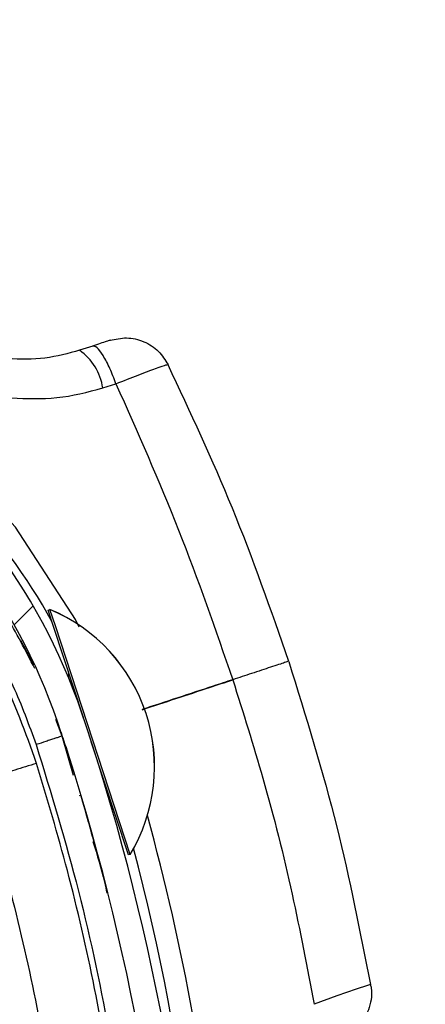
# Model space of a CAD drawing. Header units: inches. Extents: x 170 to 284, y 215 to 248.
# Tile 515 of 656: x 211.3551 to 211.393, y 224.8855 to 224.9776. Entities that reach past the tile are written whole.
import ezdxf

# ---------------------------------------------------------------- set-up
doc = ezdxf.new("R2010")
doc.units = ezdxf.units.IN
doc.header["$LTSCALE"] = 0.25
doc.header["$MEASUREMENT"] = 0
doc.layers.add('ANNOTATIONS', color=1, linetype='Continuous')
doc.layers.add('RH FRONT OF HOOD', color=7, linetype='Continuous')
doc.styles.add('ARIAL', font='arial.ttf', dxfattribs={"height": 0.09375})
doc.dimstyles.new('STANDARD$0', dxfattribs={"dimtxt": 0.09375, "dimasz": 0.09375, "dimexe": 0.03125, "dimexo": 0.046875, "dimgap": 0.09, "dimtad": 0, "dimtih": 1, "dimtoh": 1, "dimdec": 4, "dimzin": 0, "dimdsep": 46, "dimtxsty": 'ARIAL', "dimcen": 0.09, "dimadec": 0, "dimazin": 0, "dimtfac": 1, "dimtdec": 4, "dimtofl": 0, "dimtmove": 0, "dimatfit": 1, "dimfxl": 1, "dimtolj": 1, "dimtzin": 0, "dimarcsym": 0})
pattern_1 = [(45, (200.7563139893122, 218.4993357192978), (-0.03026527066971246, 0.03026527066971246), [])]

# ---------------------------------------------------------------- blocks, each defined once
blk = doc.blocks.new('*D76')
at = {"layer": 'ANNOTATIONS', "color": 0, "lineweight": -2, "transparency": 16777216}
for p, q in [((210.6277843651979, 225.6576941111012), (210.6277843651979, 226.3915711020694)), ((212.2068141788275, 224.9942942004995), (212.2068141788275, 226.3915711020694)), ((210.7215343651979, 226.3603211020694), (211.1070251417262, 226.3603211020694)), ((212.1130641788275, 226.3603211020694), (211.7275734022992, 226.3603211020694))]:
    blk.add_line(p, q, dxfattribs=at)
at = {"layer": 'ANNOTATIONS', "color": 0, "transparency": 16777216}
for points in [[(210.7215343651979, 226.3759461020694), (210.7215343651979, 226.3446961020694), (210.6277843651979, 226.3603211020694)], [(212.1130641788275, 226.3759461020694), (212.1130641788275, 226.3446961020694), (212.2068141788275, 226.3603211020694)]]:
    blk.add_solid(points, dxfattribs=at)
at = {"layer": 'defpoints', "color": 0, "transparency": 16777216}
for p in [(212.2068141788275, 226.3603211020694), (210.6277843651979, 225.6108191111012), (212.2068141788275, 224.9474192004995)]:
    blk.add_point(p, dxfattribs=at)
at = {"layer": 'ANNOTATIONS', "color": 0, "transparency": 16777216, "insert": (211.4172992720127, 226.3603211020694), "char_height": 0.09375, "attachment_point": 5, "style": 'ARIAL'}
blk.add_mtext('\\A1;DIM "A"', dxfattribs=at)

msp = doc.modelspace()

# ---------------------------------------------------------------- hatches: boundary and pattern name
at = {"layer": 'RH FRONT OF HOOD'}
h = msp.add_hatch(dxfattribs=at)
h.set_pattern_fill('ANSI31', color=256, scale=0.34241245, angle=2.8e-322, style=0)
h.set_pattern_definition([(45, (200.7896657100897, 218.4993357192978), (-0.03026527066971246, 0.03026527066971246), [])])
edge = h.paths.add_edge_path(flags=0)
edge.add_arc((211.0763061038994, 224.3915581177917), 0.021400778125, 89.9999999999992, 390.52248781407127, ccw=False)
edge.add_line((211.0763061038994, 224.4129588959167), (211.1490687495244, 224.4129588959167))
edge.add_arc((211.1490687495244, 224.8238538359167), 0.4108949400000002, 270, 450.0000000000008)
edge.add_line((211.1490687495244, 225.2347487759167), (210.6654111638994, 225.2347487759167))
edge.add_arc((210.6654111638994, 225.2390289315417), 0.004280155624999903, 180.0000000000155, 269.9999999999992, ccw=False)
edge.add_line((210.6611310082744, 225.2390289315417), (210.6611310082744, 225.2818304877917))
edge.add_arc((210.6654111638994, 225.2818304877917), 0.004280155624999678, 360, 540, ccw=False)
edge.add_line((210.6696913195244, 225.2818304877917), (210.6696913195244, 225.2390289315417))
edge.add_line((210.6696913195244, 225.2390289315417), (210.6664589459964, 225.2390289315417))
edge.add_line((210.6664589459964, 225.2390289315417), (210.6664589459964, 225.2818304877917))
edge.add_arc((210.6654111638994, 225.2818304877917), 0.001047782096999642, 360, 540.0000000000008)
edge.add_line((210.6643633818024, 225.2818304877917), (210.6643633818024, 225.2390289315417))
edge.add_arc((210.6654111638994, 225.2390289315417), 0.001047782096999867, 180, 270)
edge.add_line((210.6654111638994, 225.2379811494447), (211.1490687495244, 225.2379811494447))
edge.add_arc((211.1490687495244, 224.8238538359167), 0.4141273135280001, 269.9999999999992, 450, ccw=False)
edge.add_line((211.1490687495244, 224.4097265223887), (211.0763061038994, 224.4097265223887))
edge.add_arc((211.0763061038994, 224.3915581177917), 0.018168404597, 450.0000000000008, 750.5224878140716)
edge.add_arc((211.0910543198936, 224.4002532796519), 0.001047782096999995, 390.5224878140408, 495.0000000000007)
edge.add_line((211.0903134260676, 224.4009941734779), (211.0816182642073, 224.3922990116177))
edge.add_line((211.0816182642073, 224.3922990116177), (211.0793326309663, 224.3945846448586))
edge.add_line((211.0793326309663, 224.3945846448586), (211.0880277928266, 224.4032798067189))
edge.add_arc((211.0910543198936, 224.4002532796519), 0.004280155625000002, 390.522487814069, 495.0000000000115, ccw=False)
h = msp.add_hatch(dxfattribs=at)
h.set_pattern_fill('ANSI31', color=256, scale=0.34241245, style=0)
h.set_pattern_definition(pattern_1)
edge = h.paths.add_edge_path(flags=0)
edge.add_line((211.1157170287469, 225.2304686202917), (210.7733045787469, 225.2304686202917))
edge.add_line((210.7733045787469, 225.2304686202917), (210.7733045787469, 225.2347487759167))
edge.add_line((210.7733045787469, 225.2347487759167), (211.1157170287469, 225.2347487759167))
edge.add_arc((211.1157170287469, 224.8238538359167), 0.4108949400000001, 269.9999999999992, 450, ccw=False)
edge.add_line((211.1157170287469, 224.4129588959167), (211.0429543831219, 224.4129588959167))
edge.add_line((211.0429543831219, 224.4129588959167), (211.0429543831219, 224.4172390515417))
edge.add_line((211.0429543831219, 224.4172390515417), (211.1157170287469, 224.4172390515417))
edge.add_arc((211.1157170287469, 224.8238538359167), 0.406614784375, 270, 450.0000000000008)
h = msp.add_hatch(dxfattribs=at)
h.set_pattern_fill('ANSI31', color=256, scale=0.34241245, angle=2.8e-322, style=0)
h.set_pattern_definition(pattern_1)
edge = h.paths.add_edge_path(flags=0)
edge.add_arc((211.3040220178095, 224.9880571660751), 0.001712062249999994, 288.1322229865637, 310.3426432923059)
edge.add_line((211.3051303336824, 224.9867522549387), (211.3066930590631, 224.9849123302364))
edge.add_arc((211.3040220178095, 224.9880571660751), 0.004126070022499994, 288.1322229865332, 310.3426432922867, ccw=False)
edge.add_arc((211.3012513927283, 224.9965177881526), 0.01302879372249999, 239.6083903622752, 288.1322229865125, ccw=False)
edge.add_arc((211.3043060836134, 225.0008329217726), 0.01830194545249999, 198.1322229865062, 238.19359599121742, ccw=False)
edge.add_arc((211.2980907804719, 224.9987975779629), 0.01176186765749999, 130.2730806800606, 198.1322229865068, ccw=False)
edge.add_arc((211.3012833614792, 224.9964201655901), 0.01566536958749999, 433.3892910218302, 493.5630227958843, ccw=False)
edge.add_arc((211.2988301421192, 224.9870775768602), 0.02532140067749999, 410.98647118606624, 434.1131563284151, ccw=False)
edge.add_arc((211.3045928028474, 224.9956663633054), 0.01504902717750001, 370.2879413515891, 407.4468726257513, ccw=False)
edge.add_arc((211.2923648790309, 224.9930672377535), 0.02754708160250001, 291.4407261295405, 371.0647967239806, ccw=False)
edge.add_arc((211.306687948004, 224.9597815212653), 0.008748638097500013, 479.0908419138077, 626.0736552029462)
edge.add_arc((211.3072194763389, 224.8943440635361), 0.05672062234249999, 377.70285871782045, 451.14212272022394, ccw=False)
edge.add_arc((211.1571233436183, 224.8439305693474), 0.2150521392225, 361.5582505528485, 378.3382766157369, ccw=False)
edge.add_arc((211.3432486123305, 224.8500071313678), 0.02884824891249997, 303.2910664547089, 359.5459797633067, ccw=False)
edge.add_arc((211.3766896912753, 224.8035616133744), 0.0284373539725, 488.2528168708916, 541.8512905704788)
edge.add_arc((211.3631868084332, 224.8035355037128), 0.01494630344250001, 183.423663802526, 238.6794151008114)
edge.add_arc((211.365876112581, 224.8063257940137), 0.0187470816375, 236.0900975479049, 269.5718389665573)
edge.add_arc((211.3652634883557, 224.8010448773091), 0.0134739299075, 272.0097804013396, 310.4058687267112)
edge.add_arc((211.3698885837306, 224.795173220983), 0.006011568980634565, 313.1147555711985, 333.8497966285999)
edge.add_arc((211.3583227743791, 224.7990241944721), 0.01816498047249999, 339.0314830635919, 378.1322229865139)
edge.add_arc((211.3651888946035, 224.8012726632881), 0.01094007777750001, 378.1322229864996, 468.1322229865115)
edge.add_arc((211.3623649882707, 224.8098959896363), 0.001866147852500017, 468.1322229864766, 483.774469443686)
edge.add_line((211.3613275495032, 224.8114471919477), (211.3599855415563, 224.813453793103))
edge.add_arc((211.3623649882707, 224.8098959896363), 0.004280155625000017, 468.13222298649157, 483.7744694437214, ccw=False)
edge.add_arc((211.3651888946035, 224.8012726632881), 0.01335408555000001, 378.1322229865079, 468.13222298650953, ccw=False)
edge.add_arc((211.3583227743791, 224.7990241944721), 0.020578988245, 338.7435812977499, 378.13222298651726, ccw=False)
edge.add_arc((211.3698885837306, 224.795173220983), 0.008425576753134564, 312.7098901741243, 334.631933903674, ccw=False)
edge.add_arc((211.3652634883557, 224.8010448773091), 0.01588793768, 271.82252524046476, 310.60280367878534, ccw=False)
edge.add_arc((211.365876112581, 224.8063257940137), 0.02116108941, 236.2367537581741, 269.7093947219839, ccw=False)
edge.add_arc((211.3631868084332, 224.8035355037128), 0.01736031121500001, 183.3124711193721, 238.498076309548, ccw=False)
edge.add_arc((211.3766896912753, 224.8035616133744), 0.030851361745, 128.0503802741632, 181.9117605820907, ccw=False)
edge.add_arc((211.3432486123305, 224.8500071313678), 0.02643424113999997, 303.0739325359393, 359.4558360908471)
edge.add_arc((211.1571233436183, 224.8439305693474), 0.21263813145, 361.5698914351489, 378.3419125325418)
edge.add_arc((211.3072194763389, 224.8943440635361), 0.05430661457, 377.6888496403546, 451.2467578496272)
edge.add_arc((211.306687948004, 224.9597815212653), 0.01116264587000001, 118.193261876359, 266.66131017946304, ccw=False)
edge.add_arc((211.2923648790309, 224.9930672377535), 0.02513307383, 291.1036231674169, 371.1028807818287)
edge.add_arc((211.3045928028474, 224.9956663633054), 0.01263501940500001, 370.2152702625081, 407.1149197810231)
edge.add_arc((211.2988301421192, 224.9870775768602), 0.022907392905, 411.1765293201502, 434.1519381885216)
edge.add_arc((211.3012833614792, 224.9964201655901), 0.01325136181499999, 433.3244634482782, 493.8674727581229)
edge.add_arc((211.2980907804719, 224.9987975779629), 0.009347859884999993, 489.8547471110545, 558.132222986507)
edge.add_arc((211.3043060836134, 225.0008329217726), 0.01588793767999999, 198.1322229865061, 238.0844018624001)
edge.add_arc((211.3012513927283, 224.9965177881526), 0.01061478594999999, 239.7667243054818, 288.1322229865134)

# ---------------------------------------------------------------- linework, layer by layer
for p, q in [((211.3618932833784, 224.9470502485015), (211.360675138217, 224.9466513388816)), ((211.3628433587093, 224.9431281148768), (211.3640709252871, 224.9435227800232)), ((211.3577368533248, 224.9223407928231), (211.3578995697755, 224.9223940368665)), ((211.3582393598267, 224.9208051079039), (211.3577368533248, 224.9223407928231)), ((211.3578995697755, 224.9223940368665), (211.3579010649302, 224.9223945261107)), ((211.3584020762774, 224.9208583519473), (211.3578995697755, 224.9223940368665)), ((211.3610244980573, 224.912293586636), (211.3582393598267, 224.9208051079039)), ((211.3653963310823, 224.8994835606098), (211.3584020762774, 224.9208583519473)), ((211.3590530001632, 224.9105593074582), (211.3584452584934, 224.9120894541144)), ((211.3589367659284, 224.9108977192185), (211.3590214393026, 224.9106365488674)), ((211.3600951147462, 224.9068739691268), (211.3590530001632, 224.9105593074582)), ((211.3652336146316, 224.8994303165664), (211.3617657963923, 224.9100281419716)), ((211.3607942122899, 224.9050300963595), (211.3606315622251, 224.9049768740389)), ((211.3620790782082, 224.9004351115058), (211.362079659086, 224.9004329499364)), ((211.3653963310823, 224.8994835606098), (211.3652336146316, 224.8994303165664)), ((211.3653978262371, 224.899484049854), (211.3653963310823, 224.8994835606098))]:
    msp.add_line(p, q, dxfattribs=at)
at = {"layer": 'RH FRONT OF HOOD', "flags": 128}
for points in [[(211.3606193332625, 224.9207289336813), (211.3603025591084, 224.9214616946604), (211.3546782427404, 224.9300949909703), (211.3478856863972, 224.9374295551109), (211.339720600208, 224.9436912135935), (211.3397205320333, 224.9436912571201), (211.3397205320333, 224.9436912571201)], [(211.3878707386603, 224.8873069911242), (211.3875876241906, 224.8872139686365), (211.3865246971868, 224.8868665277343), (211.3847330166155, 224.8862500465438), (211.3825944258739, 224.8854558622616), (211.3825943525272, 224.8854558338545), (211.3825943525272, 224.8854558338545)]]:
    msp.add_lwpolyline(points, dxfattribs=at)
at = {"layer": 'RH FRONT OF HOOD'}
for centre, radius, start, end in [((211.1157170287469, 224.8238538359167), 0.4141273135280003, 270, 90), ((211.1157170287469, 224.8238538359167), 0.4108949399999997, 270, 90), ((211.1157170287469, 224.8238538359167), 0.406614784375, 270, 90), ((211.3072194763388, 224.8943440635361), 0.05672062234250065, 17.70285871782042, 91.14212272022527), ((211.3072194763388, 224.8943440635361), 0.05430661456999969, 17.6888496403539, 91.2467578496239), ((211.3576172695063, 224.9423407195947), 0.00528507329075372, 8.568095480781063, 54.64885861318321), ((211.307485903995, 224.8932028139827), 0.05786770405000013, 29.025885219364, 57.44357690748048), ((211.3517451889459, 224.9076984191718), 0.01593228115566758, 328.9616997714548, 67.27654169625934), ((211.3517466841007, 224.9076989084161), 0.01593228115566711, 328.9616997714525, 67.2765416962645), ((211.3591302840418, 224.9163207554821), 0.0005478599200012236, 332.6973279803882, 18.11912073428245), ((211.1571233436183, 224.8439305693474), 0.2150521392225, 1.558250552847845, 18.3382766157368), ((211.1571233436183, 224.8439305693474), 0.2126381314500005, 1.56989143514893, 18.34191253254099), ((211.3627987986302, 224.9051095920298), 0.0005478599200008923, 18.11912073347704, 47.41429611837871), ((211.1567262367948, 224.8452562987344), 0.2180957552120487, 5.31144618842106, 15.38515762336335), ((211.1567262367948, 224.8452562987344), 0.2160622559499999, 359.2252016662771, 14.69152912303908)]:
    msp.add_arc(centre, radius, start, end, dxfattribs=at)
for points, knots in [([(211.3635303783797, 224.9475863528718), (211.3635314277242, 224.9475866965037), (211.3636136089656, 224.9476136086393), (211.3635181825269, 224.9475823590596), (211.3632122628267, 224.9474821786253), (211.3626360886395, 224.9472934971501), (211.3621399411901, 224.9471310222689), (211.3618931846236, 224.947050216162)], [0, 0, 0, 0, 0.003230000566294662, 0.2529631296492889, 0.5032304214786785, 0.7529340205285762, 1, 1, 1, 1]), ([(211.3635306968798, 224.947586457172), (211.3640379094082, 224.9476973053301), (211.3650869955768, 224.9479265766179), (211.3667043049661, 224.9475405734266), (211.3681060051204, 224.946656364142), (211.3686673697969, 224.9457507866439), (211.3689389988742, 224.9453126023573)], [0, 0, 0, 0, 0.2415860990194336, 0.4996813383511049, 0.75790942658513, 0.9999999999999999, 0.9999999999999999, 0.9999999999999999, 0.9999999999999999]), ([(211.360675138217, 224.9466513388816), (211.3596028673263, 224.9463567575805), (211.3574156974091, 224.9457558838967), (211.3551140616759, 224.9458241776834), (211.3539408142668, 224.9458589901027)], [0, 0, 0, 0, 0.4902549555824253, 1, 1, 1, 1]), ([(211.3640664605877, 224.9435201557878), (211.3638825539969, 224.9440083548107), (211.3635014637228, 224.9450199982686), (211.3628657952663, 224.9462263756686), (211.362282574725, 224.9469998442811), (211.3620199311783, 224.9470338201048), (211.3618931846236, 224.947050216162)], [0, 0, 0, 0, 0.241290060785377, 0.4999999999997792, 0.7587099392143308, 1, 1, 1, 1]), ([(211.3564771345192, 224.9168614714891), (211.3556168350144, 224.9185471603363), (211.3538069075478, 224.9220935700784), (211.3502718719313, 224.9270494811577), (211.3461111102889, 224.9317432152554), (211.3414309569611, 224.9359253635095), (211.3363066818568, 224.9395237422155), (211.3308321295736, 224.9425519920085), (211.3269441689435, 224.9440196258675), (211.3250035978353, 224.944752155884)], [0, 0, 0, 0, 0.1313887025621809, 0.2764200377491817, 0.4215581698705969, 0.5666389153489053, 0.7114924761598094, 0.8559992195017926, 1, 1, 1, 1]), ([(211.3640664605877, 224.9435201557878), (211.3647874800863, 224.9438044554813), (211.3662386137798, 224.9443766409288), (211.3678773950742, 224.9449895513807), (211.3688350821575, 224.9453219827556), (211.3688405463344, 224.9452871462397), (211.3688426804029, 224.9452735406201)], [0, 0, 0, 0, 0.2719162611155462, 0.5472623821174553, 0.8231804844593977, 1, 1, 1, 1]), ([(211.3689173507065, 224.9453071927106), (211.3709962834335, 224.940875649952), (211.3752434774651, 224.931822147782), (211.3785382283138, 224.922374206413), (211.3802202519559, 224.9175508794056)], [0, 0, 0, 0, 0.4894838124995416, 1, 1, 1, 1]), ([(211.354306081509, 224.9421878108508), (211.3557300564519, 224.9421301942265), (211.3586366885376, 224.942012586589), (211.3614223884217, 224.9427513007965), (211.3628433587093, 224.9431281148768)], [0, 0, 0, 0, 0.4899054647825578, 1, 1, 1, 1]), ([(211.3640663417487, 224.9435204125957), (211.3660867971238, 224.9389836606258), (211.3701239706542, 224.9299185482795), (211.3733696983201, 224.9205208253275), (211.3749910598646, 224.9158263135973)], [0, 0, 0, 0, 0.5004628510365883, 1, 1, 1, 1]), ([(211.3241770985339, 224.9423206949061), (211.326031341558, 224.9416215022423), (211.3297428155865, 224.9402219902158), (211.3349600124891, 224.9373293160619), (211.3398427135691, 224.9339027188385), (211.3442929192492, 224.9299155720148), (211.3482688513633, 224.9254561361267), (211.3516849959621, 224.920560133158), (211.3545599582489, 224.9153326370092), (211.3559309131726, 224.9116100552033), (211.3566142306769, 224.9097546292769)], [0, 0, 0, 0, 0.1247413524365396, 0.2496837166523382, 0.3746881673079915, 0.4999855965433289, 0.6253465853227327, 0.7503062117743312, 0.8755465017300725, 1, 1, 1, 1]), ([(211.3566504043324, 224.9080013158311), (211.3556265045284, 224.9108620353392), (211.3535447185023, 224.9166784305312), (211.3486343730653, 224.9243165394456), (211.3426580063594, 224.9309527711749), (211.3364146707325, 224.9358321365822), (211.330168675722, 224.9394528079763), (211.326178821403, 224.9409878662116), (211.324168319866, 224.9417613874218)], [0, 0, 0, 0, 0.1870908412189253, 0.3803918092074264, 0.5558755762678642, 0.7364481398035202, 0.8671952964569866, 1, 1, 1, 1]), ([(211.3551344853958, 224.9195344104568), (211.3551290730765, 224.9195439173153), (211.355107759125, 224.919581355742), (211.3554822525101, 224.9189229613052), (211.3560651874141, 224.9177524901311), (211.3563238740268, 224.9172330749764)], [0, 0, 0, 0, 0.1591842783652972, 0.6268746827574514, 1, 1, 1, 1]), ([(211.3801811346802, 224.9175379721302), (211.3801862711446, 224.917539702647), (211.3802004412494, 224.9175444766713), (211.3797867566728, 224.9174081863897), (211.3787089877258, 224.9170528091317), (211.37691368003, 224.9164606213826), (211.3755894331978, 224.9160237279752), (211.3749910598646, 224.9158263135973)], [0, 0, 0, 0, 0.09013511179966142, 0.2486582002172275, 0.5414135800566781, 0.792783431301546, 1, 1, 1, 1]), ([(211.3802233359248, 224.9175415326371), (211.3818190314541, 224.9124043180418), (211.3849073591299, 224.9024616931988), (211.3869009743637, 224.8922438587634), (211.3878645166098, 224.8873054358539)], [0, 0, 0, 0, 0.5166859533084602, 1, 1, 1, 1]), ([(211.3749910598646, 224.9158263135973), (211.3743851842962, 224.9156266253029), (211.3715599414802, 224.9146954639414), (211.3687352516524, 224.9137644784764), (211.3665163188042, 224.9130331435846)], [0, 0, 0, 0, 0.2144507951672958, 0.9999999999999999, 0.9999999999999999, 0.9999999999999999, 0.9999999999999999]), ([(211.3665199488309, 224.9130239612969), (211.3686199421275, 224.9137161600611), (211.3714444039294, 224.91464715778), (211.3742694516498, 224.9155783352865), (211.3749940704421, 224.9158171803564)], [0, 0, 0, 0, 0.7435021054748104, 1, 1, 1, 1]), ([(211.3749940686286, 224.9158171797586), (211.3759615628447, 224.9127538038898), (211.3780524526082, 224.9061334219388), (211.3806078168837, 224.8959998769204), (211.3819460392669, 224.8888948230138), (211.3825938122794, 224.8854555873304)], [0, 0, 0, 0, 0.3076441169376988, 0.6648617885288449, 1, 1, 1, 1]), ([(211.3590530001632, 224.9105593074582), (211.3590204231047, 224.910548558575), (211.3589703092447, 224.9105320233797), (211.3586662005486, 224.9104316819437), (211.358351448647, 224.910327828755), (211.3579607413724, 224.9101989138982), (211.3573929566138, 224.9100115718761), (211.3569210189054, 224.9098558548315), (211.3566142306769, 224.9097546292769)], [0, 0, 0, 0, 0.2394568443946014, 0.3683606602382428, 0.4999999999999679, 0.6316393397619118, 0.7605431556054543, 0.9999999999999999, 0.9999999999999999, 0.9999999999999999, 0.9999999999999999]), ([(211.3566142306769, 224.9097546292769), (211.3580002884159, 224.9052046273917), (211.3607796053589, 224.8960809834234), (211.3637030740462, 224.8819817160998), (211.3658215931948, 224.8676181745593), (211.3663748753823, 224.8579041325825), (211.3666521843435, 224.8530353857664)], [0, 0, 0, 0, 0.2468628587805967, 0.4950083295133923, 0.7468945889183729, 1, 1, 1, 1]), ([(211.359097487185, 224.9104019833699), (211.3593716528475, 224.9095719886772), (211.3597743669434, 224.908352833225), (211.3601044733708, 224.9072563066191), (211.3602098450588, 224.9069062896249)], [0, 0, 0, 0, 0.6807948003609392, 1, 1, 1, 1]), ([(211.3566504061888, 224.9080013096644), (211.35595865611, 224.9077867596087), (211.354575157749, 224.9073576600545), (211.3528167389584, 224.906811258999), (211.3515621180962, 224.9064172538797), (211.3513624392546, 224.9063459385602), (211.3512625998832, 224.9063102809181)], [0, 0, 0, 0, 0.2500007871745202, 0.500000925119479, 0.7500005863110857, 1, 1, 1, 1]), ([(211.3661078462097, 224.8533709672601), (211.3659038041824, 224.8571240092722), (211.3654951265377, 224.864641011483), (211.3641167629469, 224.8758494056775), (211.3621677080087, 224.8869780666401), (211.3597147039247, 224.8977166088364), (211.3576441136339, 224.9046650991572), (211.3566499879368, 224.9080011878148)], [0, 0, 0, 0, 0.2027568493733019, 0.4061035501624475, 0.608860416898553, 0.8122072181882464, 0.9999999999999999, 0.9999999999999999, 0.9999999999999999, 0.9999999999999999]), ([(211.3512625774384, 224.9063102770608), (211.3512625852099, 224.9063102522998), (211.3522767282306, 224.9030790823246), (211.3542197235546, 224.8963004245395), (211.3566366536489, 224.8858609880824), (211.3585249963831, 224.8750349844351), (211.3598688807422, 224.8641240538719), (211.3602666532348, 224.8568095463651), (211.3604655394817, 224.8531522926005)], [0, 0, 0, 0, 1.439079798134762e-06, 0.187792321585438, 0.390843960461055, 0.593895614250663, 0.7969478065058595, 1, 1, 1, 1]), ([(211.3620790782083, 224.900435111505), (211.3620539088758, 224.9005290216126), (211.3620285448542, 224.9006236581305), (211.3618307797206, 224.9013494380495), (211.3615419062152, 224.9024132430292), (211.3610354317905, 224.9041557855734), (211.360782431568, 224.9050262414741)], [0, 0, 0, 0, 0.3307707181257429, 0.3333292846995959, 0.6669765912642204, 1, 1, 1, 1]), ([(211.361905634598, 224.9006801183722), (211.3623104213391, 224.899426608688), (211.3628245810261, 224.8978344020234), (211.3631453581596, 224.8961945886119), (211.3632135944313, 224.8958457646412)], [0, 0, 0, 0, 0.7872782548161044, 1, 1, 1, 1]), ([(211.3878643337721, 224.8873053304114), (211.3878938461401, 224.8872030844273), (211.3880264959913, 224.8867435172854), (211.3879566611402, 224.88592068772), (211.3877243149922, 224.8849662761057), (211.3873374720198, 224.8841929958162), (211.3868975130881, 224.8836011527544), (211.3864666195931, 224.8831752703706), (211.3860999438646, 224.8828916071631), (211.385838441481, 224.8827232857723), (211.3856906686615, 224.8826390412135), (211.385632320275, 224.8826073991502), (211.385619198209, 224.8826003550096), (211.3856116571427, 224.8825963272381), (211.3856091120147, 224.8825949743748), (211.3856078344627, 224.8825942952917)], [0, 0, 0, 0, 0.05652103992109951, 0.2540462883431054, 0.4273552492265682, 0.5794983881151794, 0.7104459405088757, 0.8185506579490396, 0.9012506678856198, 0.9564155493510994, 0.985042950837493, 0.9903528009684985, 0.993469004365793, 0.9967217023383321, 1, 1, 1, 1])]:
    msp.add_open_spline(points, degree=3, knots=knots, dxfattribs=at)

# ---------------------------------------------------------------- dimensions: what is measured, and where the dimension line sits
at = {"layer": 'ANNOTATIONS'}
dim = msp.add_linear_dim(base=(212.2068141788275, 226.3603211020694), p1=(210.6277843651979, 225.6108191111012), p2=(212.2068141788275, 224.9474192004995), text='DIM "A"', dimstyle='STANDARD$0', dxfattribs=at)
dim.commit()
dim.dimension.update_dxf_attribs({"geometry": '*D76', "text_midpoint": (211.4172992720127, 226.3603211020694)})

doc.saveas('drawing.dxf')
